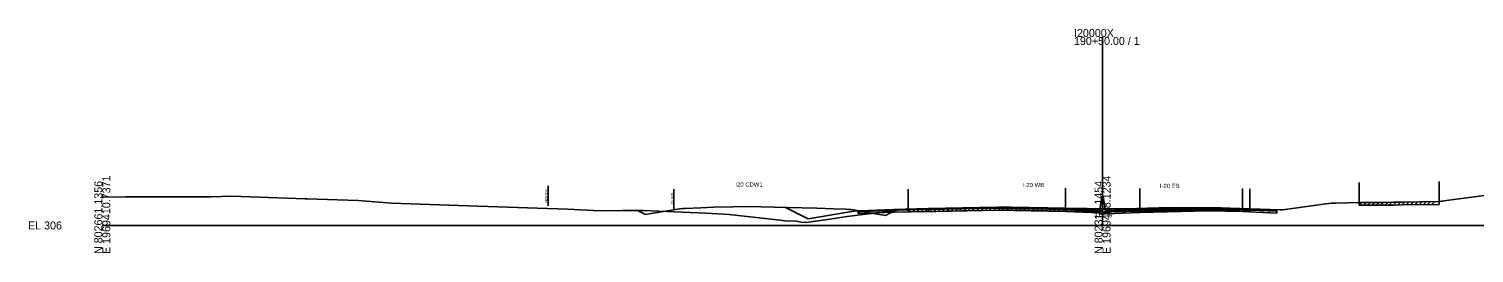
# Model space of a CAD drawing. Extents: x -4026 to 9638, y -10 to 19609.
# Drawn here: x 4974 to 5480, y 11990 to 12069 of the extents above; entities that cross this region are included whole.
import ezdxf

# ---------------------------------------------------------------- set-up
doc = ezdxf.new("R2010")
doc.units = 0
for name, color, linetype in [('Default', 7, 'Continuous'), ('RD_EX_Road', 7, 'Continuous'), ('RD_GPK_XS_Cell', 7, 'Continuous'), ('RD_PD_ALT1_TrvlWay', 7, 'Continuous'), ('RD_TX_Misc1', 7, 'Continuous'), ('RD_XS_Base', 7, 'Continuous'), ('RD_XS_ExGround', 7, 'Continuous'), ('RD_XS_ExPaveRet', 7, 'Continuous'), ('RD_XS_ExRW', 7, 'Continuous'), ('RD_XS_Greenside', 7, 'Continuous'), ('RD_XS_MedBWall', 7, 'Continuous'), ('RD_XS_NewRW', 7, 'Continuous'), ('RD_XS_Pave', 7, 'Continuous'), ('RD_XS_PaveOvlay', 7, 'Continuous'), ('RD_XS_TieSlope', 7, 'Continuous'), ('RD_XS_TX_Elev_EX', 7, 'Continuous')]:
    doc.layers.add(name, color=color, linetype=linetype)

msp = doc.modelspace()

# ---------------------------------------------------------------- linework, layer by layer
at = {"layer": 'RD_EX_Road'}
for p, q in [((5281.99, 12012.73), (5281.99, 12005.73)), ((5401.56, 12012.84), (5401.56, 12005.84)), ((5439.75, 12015.07), (5439.75, 12008.07)), ((5467.74, 12015.39), (5467.74, 12008.39))]:
    msp.add_line(p, q, dxfattribs=at)
at = {"layer": 'RD_GPK_XS_Cell'}
for p, q in [((5350, 12000), (5350, 12066.01)), ((5000, 12000), (5350, 12000)), ((5350, 12000), (5700, 12000))]:
    msp.add_line(p, q, dxfattribs=at)
at = {"layer": 'RD_PD_ALT1_TrvlWay'}
for p, q in [((5337, 12013.03), (5337, 12006.03)), ((5363, 12012.97), (5363, 12005.97)), ((5399, 12012.93), (5399, 12005.93))]:
    msp.add_line(p, q, dxfattribs=at)
at = {"layer": 'RD_XS_Base'}
for points in [[(5264.5, 12004.8), (5265, 12004.82), (5277, 12005.3)], [(5277, 12005.3), (5289, 12005.6)], [(5277, 12004.63), (5277, 12005.3)], [(5337, 12005.6), (5313, 12006.08), (5289, 12005.6)], [(5289, 12005.6), (5289, 12004.93)], [(5289, 12004.93), (5313, 12005.41), (5337, 12004.93)], [(5337, 12004.93), (5337, 12005.6)], [(5349, 12005.13), (5337, 12005.6)], [(5363, 12005.26), (5387, 12005.75), (5399, 12005.5)], [(5399, 12005.5), (5399, 12005.5), (5399, 12004.83), (5399, 12004.83)], [(5399, 12004.83), (5399, 12005.5)], [(5399, 12005.5), (5411, 12005.02)], [(5264.5, 12004.13), (5264.5, 12004.8)], [(5277, 12004.63), (5264.5, 12004.13)], [(5289, 12004.93), (5277, 12004.63)], [(5337, 12004.93), (5349, 12004.46)], [(5349, 12004.46), (5349, 12005.13)], [(5351, 12004.79), (5363, 12005.26)], [(5351, 12004.12), (5351, 12004.79)], [(5363, 12004.59), (5351, 12004.12)], [(5363, 12004.59), (5363, 12005.26)], [(5399, 12004.83), (5387, 12005.08), (5363, 12004.59)], [(5411, 12004.35), (5399, 12004.83)], [(5411, 12005.02), (5411, 12004.35)]]:
    msp.add_lwpolyline(points, dxfattribs=at)
at = {"layer": 'RD_XS_ExGround'}
msp.add_lwpolyline([(5000, 12009.92), (5008.24, 12009.98), (5011.11, 12010.02), (5011.98, 12009.99), (5025.3, 12010), (5037.67, 12010.02), (5038.06, 12010.03), (5045.29, 12010.2), (5071.03, 12009.31), (5071.57, 12009.31), (5089.52, 12008.69), (5101.15, 12007.76), (5131.38, 12006.71), (5162.74, 12005.65), (5174.15, 12005.14), (5182.04, 12005.21), (5189.24, 12005.19), (5211.12, 12004.29), (5219.32, 12003.82), (5237.14, 12001.84), (5238.91, 12001.66), (5242.94, 12001.5), (5244.57, 12001.17), (5246.51, 12001.05), (5249.45, 12001.5), (5253.06, 12001.99), (5260.69, 12003.14), (5275.64, 12004.98), (5280.21, 12005.58), (5281.99, 12005.73), (5283.02, 12005.76), (5291.77, 12005.9), (5313.5, 12006.4), (5316.29, 12006.45), (5318.04, 12006.41), (5337.24, 12006.03), (5341.86, 12005.93), (5344.67, 12005.88), (5348.95, 12005.8), (5350, 12005.79), (5351.65, 12005.77), (5353.22, 12005.8), (5358.16, 12005.83), (5369.57, 12006.16), (5374.51, 12006.26), (5381.89, 12006.21), (5391.49, 12006.18), (5394.55, 12006.09), (5401.56, 12005.84), (5412.27, 12005.48), (5413.08, 12005.44), (5428.07, 12007.52), (5429.18, 12007.65), (5430.02, 12007.78), (5431.62, 12007.83), (5439.75, 12008.07), (5445.47, 12008.07), (5448.69, 12008.08), (5451.79, 12008.12), (5454.8, 12008.19), (5467.74, 12008.39), (5468.63, 12008.51), (5468.95, 12008.54), (5469.5, 12008.64), (5471.19, 12008.86), (5487.24, 12010.96)], dxfattribs=at)
at = {"layer": 'RD_XS_ExPaveRet'}
for p, q in [((5281.99, 12004.73), (5283.02, 12005.76)), ((5281.99, 12004.73), (5281.99, 12005.73)), ((5283.49, 12004.77), (5284.51, 12005.78)), ((5284.99, 12004.79), (5286.01, 12005.81)), ((5286.49, 12004.82), (5287.51, 12005.83)), ((5287.99, 12004.84), (5289.01, 12005.85)), ((5289.49, 12004.86), (5290.51, 12005.88)), ((5290.99, 12004.89), (5292.01, 12005.9)), ((5291.77, 12004.9), (5313.5, 12005.4)), ((5292.49, 12004.92), (5293.52, 12005.94)), ((5293.99, 12004.95), (5295.02, 12005.97)), ((5295.49, 12004.98), (5296.52, 12006.01)), ((5296.99, 12005.02), (5298.02, 12006.04)), ((5298.49, 12005.05), (5299.52, 12006.08)), ((5299.99, 12005.09), (5301.02, 12006.11)), ((5301.49, 12005.12), (5302.52, 12006.14)), ((5302.99, 12005.16), (5304.02, 12006.18)), ((5304.49, 12005.19), (5305.52, 12006.21)), ((5305.99, 12005.22), (5307.02, 12006.25)), ((5307.49, 12005.26), (5308.52, 12006.28)), ((5308.99, 12005.29), (5310.02, 12006.32)), ((5310.49, 12005.33), (5311.52, 12006.35)), ((5311.99, 12005.36), (5313.02, 12006.38)), ((5313.49, 12005.4), (5314.51, 12006.41)), ((5313.5, 12005.4), (5316.29, 12005.45)), ((5314.99, 12005.42), (5316.01, 12006.44)), ((5316.29, 12005.45), (5318.04, 12005.41)), ((5316.49, 12005.44), (5317.47, 12006.42)), ((5317.99, 12005.41), (5318.98, 12006.39)), ((5318.04, 12005.41), (5337.24, 12005.03)), ((5319.49, 12005.38), (5320.48, 12006.36)), ((5320.99, 12005.35), (5321.98, 12006.33)), ((5322.49, 12005.32), (5323.48, 12006.3)), ((5323.99, 12005.29), (5324.98, 12006.27)), ((5325.49, 12005.26), (5326.48, 12006.24)), ((5326.99, 12005.23), (5327.98, 12006.21)), ((5328.49, 12005.2), (5329.48, 12006.18)), ((5329.99, 12005.17), (5330.98, 12006.15)), ((5331.49, 12005.14), (5332.48, 12006.12)), ((5332.99, 12005.11), (5333.98, 12006.09)), ((5334.49, 12005.08), (5335.48, 12006.06)), ((5335.99, 12005.05), (5336.98, 12006.03)), ((5337.49, 12005.02), (5338.47, 12006)), ((5338.99, 12004.99), (5339.97, 12005.97)), ((5340.49, 12004.96), (5341.47, 12005.94)), ((5341.99, 12004.93), (5342.98, 12005.91)), ((5343.49, 12004.9), (5344.48, 12005.88)), ((5344.99, 12004.87), (5345.98, 12005.86)), ((5346.49, 12004.85), (5347.48, 12005.83)), ((5347.99, 12004.82), (5348.98, 12005.8)), ((5349.49, 12004.79), (5350.48, 12005.78)), ((5350.99, 12004.78), (5351.99, 12005.78)), ((5352.49, 12004.79), (5353.51, 12005.8)), ((5353.99, 12004.81), (5355, 12005.81)), ((5355.49, 12004.82), (5356.5, 12005.82)), ((5356.99, 12004.82), (5358, 12005.83)), ((5358.49, 12004.84), (5359.52, 12005.87)), ((5359.99, 12004.88), (5361.02, 12005.91)), ((5361.49, 12004.93), (5362.52, 12005.96)), ((5362.99, 12004.97), (5364.02, 12006)), ((5364.49, 12005.02), (5365.52, 12006.05)), ((5365.99, 12005.06), (5367.02, 12006.09)), ((5367.49, 12005.1), (5368.52, 12006.13)), ((5368.99, 12005.15), (5370.02, 12006.17)), ((5370.49, 12005.18), (5371.52, 12006.2)), ((5371.99, 12005.21), (5373.02, 12006.23)), ((5373.49, 12005.24), (5374.52, 12006.26)), ((5374.99, 12005.26), (5375.99, 12006.25)), ((5376.49, 12005.25), (5377.49, 12006.24)), ((5377.99, 12005.24), (5378.99, 12006.23)), ((5379.49, 12005.23), (5380.49, 12006.22)), ((5380.99, 12005.22), (5381.99, 12006.21)), ((5382.49, 12005.21), (5383.49, 12006.2)), ((5383.99, 12005.2), (5384.99, 12006.2)), ((5385.49, 12005.2), (5386.49, 12006.19)), ((5386.99, 12005.19), (5387.99, 12006.19)), ((5388.49, 12005.19), (5389.49, 12006.18)), ((5389.99, 12005.18), (5390.99, 12006.18)), ((5391.49, 12005.18), (5392.47, 12006.15)), ((5392.99, 12005.13), (5393.97, 12006.11)), ((5394.49, 12005.09), (5395.46, 12006.06)), ((5395.99, 12005.04), (5396.96, 12006)), ((5397.49, 12004.98), (5398.46, 12005.95)), ((5398.99, 12004.93), (5399.96, 12005.9)), ((5400.49, 12004.88), (5401.46, 12005.84)), ((5401.56, 12005.84), (5401.56, 12004.84)), ((5439.75, 12007.07), (5440.76, 12008.07)), ((5439.75, 12007.07), (5439.75, 12008.07)), ((5439.75, 12007.07), (5445.47, 12007.07)), ((5441.25, 12007.07), (5442.26, 12008.07)), ((5442.75, 12007.07), (5443.76, 12008.07)), ((5444.25, 12007.07), (5445.26, 12008.07)), ((5445.47, 12007.07), (5448.69, 12007.08)), ((5445.75, 12007.07), (5446.76, 12008.08)), ((5447.25, 12007.08), (5448.26, 12008.08)), ((5448.69, 12007.08), (5451.79, 12007.12)), ((5448.75, 12007.08), (5449.77, 12008.09)), ((5450.25, 12007.1), (5451.27, 12008.12)), ((5451.75, 12007.12), (5452.78, 12008.15)), ((5451.79, 12007.12), (5454.8, 12007.19)), ((5453.25, 12007.16), (5454.28, 12008.18)), ((5454.75, 12007.19), (5455.77, 12008.21)), ((5454.8, 12007.19), (5467.74, 12007.39)), ((5456.25, 12007.21), (5457.27, 12008.23)), ((5457.75, 12007.24), (5458.77, 12008.25)), ((5459.25, 12007.26), (5460.27, 12008.27)), ((5460.75, 12007.28), (5461.77, 12008.3)), ((5462.25, 12007.3), (5463.27, 12008.32)), ((5463.75, 12007.33), (5464.77, 12008.34)), ((5465.25, 12007.35), (5466.27, 12008.36)), ((5467.74, 12008.39), (5467.74, 12007.39)), ((5281.99, 12004.73), (5283.02, 12004.76)), ((5283.02, 12004.76), (5291.77, 12004.9)), ((5337.24, 12005.03), (5341.86, 12004.93)), ((5341.86, 12004.93), (5344.67, 12004.88)), ((5344.67, 12004.88), (5348.95, 12004.8)), ((5348.95, 12004.8), (5350, 12004.79)), ((5350, 12004.79), (5351.65, 12004.77)), ((5351.65, 12004.77), (5353.22, 12004.8)), ((5353.22, 12004.8), (5358.16, 12004.83)), ((5358.16, 12004.83), (5369.57, 12005.16)), ((5369.57, 12005.16), (5374.51, 12005.26)), ((5374.51, 12005.26), (5381.89, 12005.21)), ((5381.89, 12005.21), (5391.49, 12005.18)), ((5391.49, 12005.18), (5394.55, 12005.09)), ((5394.55, 12005.09), (5401.56, 12004.84))]:
    msp.add_line(p, q, dxfattribs=at)
at = {"layer": 'RD_XS_ExRW'}
msp.add_line((5200, 12005.75), (5200, 12012.75), dxfattribs=at)
at = {"layer": 'RD_XS_Greenside'}
for points in [[(5263, 12005), (5247, 12002.33)], [(5265, 12005.16), (5263, 12005)]]:
    msp.add_lwpolyline(points, dxfattribs=at)
at = {"layer": 'RD_XS_MedBWall'}
for points in [[(5349, 12005.46), (5349.75, 12010.13)], [(5349, 12004.12), (5349, 12005.13), (5349, 12005.46)], [(5349.75, 12010.13), (5350.25, 12010.13), (5351, 12005.12)], [(5351, 12004.12), (5349, 12004.12)], [(5351, 12005.12), (5351, 12004.79), (5351, 12004.12)]]:
    msp.add_lwpolyline(points, dxfattribs=at)
at = {"layer": 'RD_XS_NewRW'}
msp.add_line((5155.95, 12006.88), (5155.95, 12013.88), dxfattribs=at)
at = {"layer": 'RD_XS_Pave'}
for points in [[(5187.25, 12005.2), (5189.08, 12004.28), (5189.98, 12003.83), (5196.41, 12004.9), (5201.98, 12005.82), (5203.07, 12005.91), (5203.98, 12005.98), (5209.44, 12006.19), (5213.99, 12006.37), (5220.64, 12006.5), (5226, 12006.6), (5239.63, 12006.32), (5250.02, 12006.1), (5255.82, 12005.87), (5260.02, 12005.7), (5261.19, 12005.6), (5262.02, 12005.53), (5269.1, 12004.35), (5274.03, 12003.52), (5275.8, 12004.41), (5277.35, 12005.18)], [(5265, 12004.99), (5277, 12005.47)], [(5277, 12005.3), (5265, 12004.82)], [(5277, 12005.47), (5289, 12005.77)], [(5289, 12005.6), (5277, 12005.3)], [(5277, 12005.3), (5277, 12005.47)], [(5289, 12005.77), (5313, 12006.25), (5337, 12005.77)], [(5337, 12005.6), (5313, 12006.08), (5289, 12005.6)], [(5289, 12005.77), (5289, 12005.6)], [(5337, 12005.77), (5349, 12005.3)], [(5337, 12005.6), (5337, 12005.77)], [(5349, 12005.13), (5337, 12005.6)], [(5349, 12005.3), (5349, 12005.13)], [(5363, 12005.43), (5351, 12004.96)], [(5399, 12005.67), (5387, 12005.91), (5363, 12005.43)], [(5363, 12005.26), (5387, 12005.75), (5399, 12005.5)], [(5363, 12005.43), (5363, 12005.26)], [(5399, 12005.67), (5399, 12005.67), (5399, 12005.5), (5399, 12005.5)], [(5399, 12005.5), (5399, 12005.67)], [(5399, 12005.67), (5411, 12005.19)], [(5411, 12005.02), (5399, 12005.5)], [(5265, 12004.82), (5265, 12004.99)], [(5351, 12004.79), (5363, 12005.26)], [(5351, 12004.96), (5351, 12004.79)], [(5411, 12005.19), (5411, 12005.02)]]:
    msp.add_lwpolyline(points, dxfattribs=at)
at = {"layer": 'RD_XS_PaveOvlay'}
for points in [[(5265, 12005.16), (5277, 12005.64)], [(5277, 12005.47), (5265, 12004.99)], [(5289, 12005.94), (5277, 12005.64)], [(5277, 12005.47), (5289, 12005.77)], [(5277, 12005.64), (5277, 12005.47)], [(5289, 12005.94), (5313, 12006.42), (5337, 12005.94)], [(5337, 12005.77), (5313, 12006.25), (5289, 12005.77)], [(5289, 12005.77), (5289, 12005.94)], [(5337, 12005.94), (5337, 12005.77)], [(5337, 12005.94), (5349, 12005.46)], [(5349, 12005.3), (5337, 12005.77)], [(5349, 12005.46), (5349, 12005.3)], [(5363, 12005.6), (5351, 12005.12)], [(5351, 12004.96), (5363, 12005.43)], [(5399, 12005.84), (5387, 12006.08), (5363, 12005.6)], [(5363, 12005.43), (5387, 12005.91), (5399, 12005.67)], [(5363, 12005.6), (5363, 12005.43)], [(5399, 12005.67), (5399, 12005.84)], [(5399, 12005.84), (5411, 12005.36)], [(5399, 12005.84), (5399, 12005.84), (5399, 12005.67), (5399, 12005.67)], [(5411, 12005.19), (5399, 12005.67)], [(5411, 12005.36), (5411, 12005.19)], [(5265, 12004.99), (5265, 12005.16)], [(5351, 12005.12), (5351, 12004.96)]]:
    msp.add_lwpolyline(points, dxfattribs=at)
at = {"layer": 'RD_XS_TieSlope'}
msp.add_lwpolyline([(5247, 12002.33), (5239.04, 12006.31)], dxfattribs=at)

# ---------------------------------------------------------------- texts
at = {"layer": 'Default'}
msp.add_text('-', height=0.0001, dxfattribs=at).set_placement((5000, 12000))
at = {"layer": 'RD_GPK_XS_Cell'}
for s, p in [('190+50.00 / 1', (5340, 12063.21)), ('I20000X', (5340, 12066.01)), ('EL 306', (4974, 11998.6))]:
    msp.add_text(s, height=2.8, dxfattribs=at).set_placement(p)
for s, p in [('N 802661.1356', (5000, 11990)), ('E 1969410.7371', (5002.8, 11990)), ('N 802311.1454', (5350, 11990)), ('E 1969408.1234', (5352.8, 11990))]:
    msp.add_text(s, height=2.8, rotation=90, dxfattribs=at).set_placement(p)
at = {"layer": 'RD_TX_Misc1'}
for s, p in [('I20 CDW1', (5221.52, 12013.6)), ('I-20 WB', (5322.06, 12013.42)), ('I-20 EB', (5370.06, 12013.08))]:
    msp.add_text(s, height=1.5, dxfattribs=at).set_placement(p)
at = {"layer": 'RD_XS_ExRW'}
msp.add_text('EX. R/W ', height=0.75, rotation=90, dxfattribs=at).set_placement((5199.75, 12007.43))
at = {"layer": 'RD_XS_NewRW'}
msp.add_text('NEW R/W ', height=0.75, rotation=90, dxfattribs=at).set_placement((5155.7, 12008.02))
at = {"layer": 'RD_XS_TX_Elev_EX'}
msp.add_text('311.79', height=1.5, dxfattribs=at).set_placement((5347.1, 12002.79))

doc.saveas('drawing.dxf')
